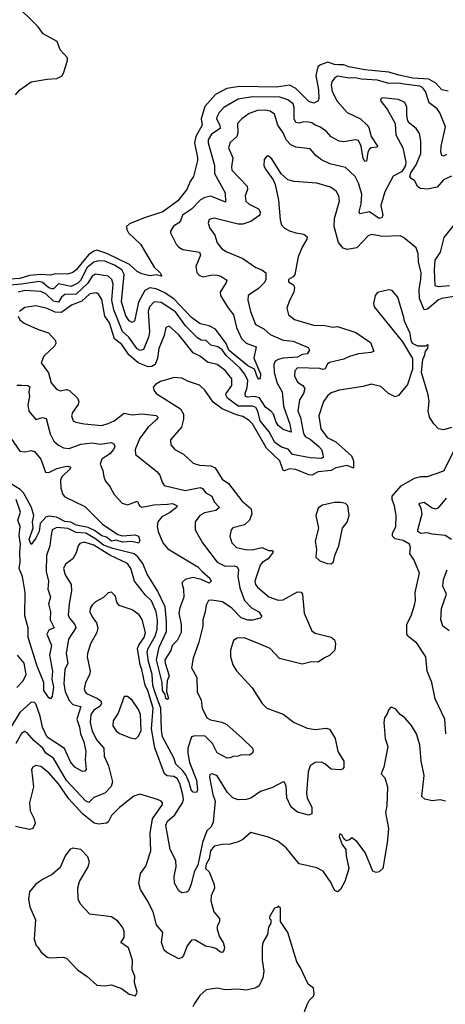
# Model space of a CAD drawing. Extents: x 1690054 to 1842981, y 782881 to 914114.
# Tile 411 of 656: x 1755273 to 1757927, y 896550 to 902682. Entities that reach past the tile are written whole.
import ezdxf

# ---------------------------------------------------------------- set-up
doc = ezdxf.new("R2010")
doc.units = 0

msp = doc.modelspace()

# ---------------------------------------------------------------- linework, layer by layer
at = {"layer": '0CON10XD'}
for points in [[(1755248, 902215), (1755273.8, 902245), (1755345, 902295.6), (1755445, 902311.1), (1755505, 902315.7), (1755537.2, 902332.8), (1755549.5, 902355), (1755572, 902428), (1755572.1, 902445), (1755525.2, 902495), (1755507.2, 902547.2), (1755419.1, 902595), (1755388.8, 902638.8), (1755239.4, 902785)], [(1757945, 902236.8), (1757905.7, 902245.7), (1757868, 902288), (1757825, 902312.1), (1757725, 902318.9), (1757636.6, 902336.6), (1757575, 902356.2), (1757425, 902369.5), (1757325, 902389.5), (1757295, 902401.4), (1757261.6, 902401.6), (1757235, 902403.3), (1757195, 902417.1), (1757147.8, 902402.2), (1757131.9, 902388.1), (1757118.7, 902335), (1757136.1, 902245), (1757137.9, 902192.1), (1757131.2, 902175), (1757107.9, 902162.1), (1757075, 902172.9), (1756994.6, 902254.6), (1756954.4, 902274.4), (1756875, 902262.5), (1756642.7, 902267.3), (1756565, 902253.1), (1756495, 902217), (1756428.4, 902141.6), (1756404.6, 902065), (1756411.6, 902025), (1756371, 901955), (1756362.5, 901915), (1756382.1, 901825), (1756381.4, 901805), (1756356.9, 901705), (1756335.4, 901674.6), (1756315.4, 901625), (1756258.9, 901555), (1756165, 901484.7), (1756045, 901447.3), (1755958.9, 901411.1), (1755940, 901395), (1755940.4, 901375), (1755951.6, 901355), (1756026.1, 901285), (1756111.9, 901141.9), (1756150, 901105), (1756160, 901085), (1756125, 901093.8), (1756085, 901087.1), (1756035, 901099.2), (1756005, 901114.2), (1755958.4, 901158.4), (1755817, 901227), (1755755, 901246.4), (1755735, 901241.4), (1755701.8, 901218.2), (1755625.7, 901124.3), (1755605, 901107.1), (1755572.2, 901097.8), (1755495, 901099.8), (1755465, 901090.4), (1755405.1, 901095.1), (1755335, 901089.3), (1755275, 901071.5), (1755145, 901063.2)], [(1757935, 901841.9), (1757915, 901832), (1757905.8, 901835.8), (1757898.3, 901858.3), (1757900, 901895), (1757928, 902015), (1757893.1, 902103.1), (1757875, 902126.7), (1757825.5, 902165), (1757803.6, 902235), (1757785, 902260.9), (1757768.2, 902268.2), (1757670.2, 902280.2), (1757635, 902286.5), (1757575, 902285.8), (1757505, 902306.7), (1757405, 902312.7), (1757365, 902321.2), (1757327.7, 902317.7), (1757255, 902330.3), (1757235, 902319.1), (1757218.7, 902295), (1757214.8, 902275), (1757221, 902235), (1757253.6, 902175), (1757315, 902105.4), (1757398.1, 902065), (1757438.2, 902028.2), (1757450.2, 902010.2), (1757465, 901955.7), (1757504.3, 901895), (1757502, 901888), (1757465, 901885.3), (1757451.8, 901875), (1757443.1, 901855), (1757435, 901802), (1757425, 901799.4), (1757415, 901817.5), (1757401.6, 901895), (1757385, 901929.1), (1757365, 901933.9), (1757295, 901921.1), (1757265, 901925.4), (1757215, 901952), (1757185.1, 901985.1), (1757145, 902015.3), (1757114.8, 902024.8), (1757095, 902040), (1757074.2, 902044.2), (1757045, 902045.3), (1757015, 902037.1), (1756995, 902041.9), (1756984.1, 902065), (1756985.2, 902135), (1756977.9, 902157.9), (1756945, 902184.3), (1756895, 902199.3), (1756725, 902201), (1756635, 902186.7), (1756545.4, 902135), (1756516.9, 902105), (1756501.5, 902075), (1756500, 902065), (1756521, 902025), (1756523.3, 902005), (1756470, 901970), (1756449.4, 901935), (1756447.5, 901915), (1756488, 901775), (1756488.7, 901725), (1756555.3, 901605), (1756555.8, 901545), (1756465, 901582.9), (1756428.6, 901575), (1756400.4, 901559.6), (1756345, 901502.7), (1756288.9, 901465), (1756275, 901430), (1756265, 901416.5), (1756232.8, 901397.2), (1756214, 901365), (1756213.8, 901355), (1756248.9, 901285), (1756265.4, 901265.4), (1756290.5, 901250.5), (1756395, 901233.8), (1756401.4, 901215), (1756371.6, 901145), (1756378.3, 901108.3), (1756395, 901088.6), (1756415, 901080.9), (1756475, 901093.1), (1756505, 901090.7), (1756528, 901085), (1756558, 901065), (1756564.2, 901055), (1756560.6, 901045), (1756522.3, 900985), (1756526, 900965), (1756570.2, 900890.2), (1756606.8, 900845), (1756625.2, 900765), (1756656.4, 900696.4), (1756685, 900667.9), (1756748, 900645), (1756733.9, 900575), (1756775, 900475.8), (1756772.5, 900445), (1756765, 900443.5), (1756755, 900453.8), (1756736.8, 900506.8), (1756695, 900527.2), (1756605, 900601.4), (1756577.6, 900625), (1756559.7, 900665), (1756495, 900755.7), (1756455, 900776.7), (1756397.9, 900787.9), (1756345, 900827.1), (1756235, 900943.9), (1756175, 900983.6), (1756125, 901006.8), (1756085, 901011.7), (1756054, 900995), (1756015, 900923.6), (1755989.5, 900805), (1755975, 900796.7), (1755955, 900806.2), (1755935, 900837.8), (1755908.5, 900925), (1755924.8, 901095), (1755910.6, 901125), (1755865, 901153.4), (1755805, 901178.2), (1755765, 901180.2), (1755735, 901171.9), (1755695, 901139.5), (1755651.8, 901058.2), (1755635, 901041), (1755595, 901021.7), (1755515, 901036.8), (1755485, 901006.1), (1755475, 901005.2), (1755455, 901013.2), (1755415, 901046), (1755395, 901052.2), (1755285, 901034.6), (1755195, 901027.9)], [(1757965, 901707.5), (1757914.8, 901685.2), (1757875, 901639.5), (1757815, 901627.9), (1757772, 901632), (1757755, 901640.6), (1757735, 901681.2), (1757712.9, 901692.9), (1757706.3, 901706.3), (1757711.4, 901728.6), (1757745, 901778), (1757775, 901850), (1757773.2, 901926.8), (1757765, 901973.8), (1757744.3, 902005), (1757705.4, 902035.4), (1757692.7, 902052.7), (1757686.4, 902085), (1757686.9, 902136.9), (1757675, 902165.8), (1757635, 902184.4), (1757532.5, 902195), (1757523.3, 902185), (1757524, 902175), (1757564.5, 902124.5), (1757614, 902035), (1757617.5, 901965), (1757661.5, 901885), (1757680, 901795), (1757679.2, 901775), (1757665, 901748.8), (1757653.3, 901735), (1757601.9, 901708.1), (1757549.2, 901610.8), (1757524.6, 901525), (1757538.1, 901465), (1757531.4, 901448.6), (1757515, 901445.2), (1757455, 901485.8), (1757393.3, 901473.3), (1757389.3, 901485), (1757402, 901535), (1757406.2, 901595), (1757385.7, 901665), (1757365, 901706.2), (1757305, 901761.8), (1757206.2, 901785), (1757155, 901810), (1757122.2, 901835), (1757085, 901877.1), (1756995, 901888.2), (1756962.8, 901902.8), (1756935, 901933.5), (1756915, 901978.1), (1756882.5, 902025), (1756861.2, 902095), (1756835, 902112.8), (1756805, 902118.6), (1756755, 902117.1), (1756705, 902098.2), (1756658.9, 902065), (1756631.2, 902035), (1756632.8, 901975), (1756627.9, 901955), (1756585, 901918.1), (1756576.1, 901885), (1756601.2, 901821.2), (1756593.1, 901765), (1756596.1, 901745), (1756692.1, 901645), (1756694.6, 901625), (1756678.4, 901585), (1756682.2, 901552.2), (1756703.1, 901533.1), (1756762.9, 901505), (1756772.7, 901485), (1756771.5, 901465), (1756715, 901424.7), (1756665, 901408.1), (1756635, 901408.8), (1756485, 901446.9), (1756455, 901437.5), (1756447.5, 901415), (1756458.1, 901385), (1756489.5, 901339.5), (1756505, 901293.3), (1756534.4, 901254.4), (1756565.7, 901235.7), (1756665.3, 901195.3), (1756745, 901138.9), (1756783.8, 901123.8), (1756808, 901105), (1756808.5, 901065), (1756798.9, 901045), (1756761.9, 901008.1), (1756697.5, 900965), (1756695.6, 900935), (1756712.5, 900865)], [(1758065, 900973.2), (1757905, 900946.3), (1757885, 900936.8), (1757815, 900879.5), (1757795, 900875.7), (1757765.8, 900945), (1757763.4, 901005), (1757774.8, 901065), (1757775.3, 901105), (1757759.6, 901175), (1757756.5, 901225), (1757745, 901261.2), (1757666.8, 901326.8), (1757645.7, 901335.7), (1757535, 901332.1), (1757505, 901337.9), (1757465.6, 901344.4), (1757445, 901336.7), (1757375, 901261.5), (1757315, 901250.4), (1757289.7, 901259.7), (1757261.2, 901295), (1757234.6, 901395), (1757235.4, 901445), (1757267.1, 901555), (1757263.6, 901585), (1757246.9, 901615), (1757210.2, 901640.2), (1757125, 901663.5), (1756984.4, 901674.4), (1756944.4, 901684.4), (1756902.7, 901722.7), (1756845, 901816.2), (1756825, 901833.3), (1756815, 901833.3), (1756798.3, 901811.7), (1756796.2, 901775), (1756805, 901752.5), (1756854.3, 901684.3), (1756866, 901655), (1756887.8, 901557.8), (1756896.4, 901435), (1756905.5, 901405.5), (1756923.8, 901385), (1756955, 901367.5), (1756995, 901354.2), (1757045, 901347.5), (1757065, 901330), (1757063.3, 901315), (1757034.4, 901265.6), (1757010, 901205), (1756988.1, 901095), (1756978.1, 901081.9), (1756948.9, 901065), (1756950.2, 901050.2), (1756981.2, 901031.2), (1756985.8, 901015), (1756982, 900985), (1756955.5, 900934.5), (1756939.2, 900885), (1756949.2, 900845), (1756986.7, 900815), (1757105, 900778.9), (1757175, 900777), (1757225, 900767.9), (1757255, 900771.2), (1757368.6, 900735), (1757461.2, 900671.2), (1757482, 900618), (1757465, 900608.6), (1757385, 900602), (1757328.6, 900585), (1757295, 900567.1), (1757205, 900547.2), (1757192.5, 900537.5), (1757175, 900506.2), (1757165, 900503.1), (1757145, 900510.4), (1757006.2, 900513.8), (1756988.9, 900495), (1756987.5, 900465), (1757004.5, 900425), (1757039.2, 900405), (1757050.6, 900385), (1757042.5, 900355), (1757017.7, 900315), (1757008.1, 900245), (1757023.6, 900205), (1757042.3, 900105), (1757055, 900083.7), (1757085, 900069.3), (1757138.9, 900025), (1757154, 900005), (1757163.3, 899976.7), (1757164.4, 899955.6), (1757155, 899949.5), (1757085, 899953.3), (1756975, 899973.8), (1756947.2, 900007.2), (1756905, 900020.2), (1756865, 900048.3), (1756828.6, 900115), (1756773.5, 900185), (1756758.9, 900245), (1756745, 900267), (1756725, 900276.2), (1756635.8, 900275.8), (1756568, 900325), (1756557.8, 900345), (1756560, 900355), (1756596.6, 900405), (1756596.1, 900445), (1756555, 900496.7), (1756503.8, 900535), (1756445, 900550.4), (1756400.6, 900585), (1756355, 900606.6), (1756265, 900718.9), (1756205, 900774.2), (1756184.5, 900765.5), (1756173.8, 900715), (1756140, 900635), (1756132.1, 900575), (1756118.1, 900535), (1756096.9, 900523.1), (1756075, 900520.6), (1756011.9, 900545), (1755953.5, 900595), (1755910.4, 900660.4), (1755864.8, 900695), (1755833, 900795), (1755804, 900835), (1755785, 900939.4), (1755765, 900972.2), (1755751.3, 900981.3), (1755711.5, 900975), (1755659.9, 900930.1), (1755595.5, 900905), (1755535, 900858.5), (1755495, 900860.4), (1755438, 900885), (1755375, 900901.1), (1755305, 900889.1), (1755271.4, 900865)], [(1757953.1, 901025), (1757885, 901018.1), (1757862.9, 901025), (1757858.9, 901125), (1757863, 901185), (1757897.6, 901235), (1757919.2, 901325), (1758006.7, 901435)], [(1756712.5, 900865), (1756743.1, 900785), (1756795, 900757.1), (1756835, 900721.9), (1756915, 900686.5), (1756979.3, 900679.3), (1757070.8, 900640.8), (1757079.2, 900625), (1757065, 900600.5), (1757035, 900598.1), (1757005, 900580.6), (1756915.4, 900574.6), (1756884.2, 900565.8), (1756866.9, 900555), (1756858.2, 900535), (1756858.9, 900485), (1756878.3, 900418.3), (1756909.8, 900365), (1756918.3, 900275), (1756957.6, 900162.4), (1756965, 900113.1), (1756915, 900130), (1756885, 900154.6), (1756871.7, 900175), (1756855.8, 900225), (1756839.3, 900245), (1756805, 900269.2), (1756768, 900328), (1756735.7, 900335.7), (1756695, 900331.1), (1756681.5, 900335), (1756678.1, 900355), (1756692, 900392), (1756694.8, 900435), (1756676.3, 900475), (1756646, 900515), (1756561.1, 900591.1), (1756535, 900627.1), (1756509.5, 900645), (1756465, 900655.3), (1756435, 900683.9), (1756405, 900686.9), (1756385, 900698.4), (1756306.7, 900775), (1756245, 900863), (1756155, 900921.9), (1756111.4, 900925), (1756083.6, 900895), (1756075.2, 900865), (1756082, 900738), (1756077.3, 900705), (1756045, 900627.8), (1756025, 900621.3), (1756005, 900632.8), (1755954.3, 900704.3), (1755915, 900740.7), (1755860.7, 900875), (1755847.4, 900935), (1755855.2, 901035.2), (1755847.5, 901065), (1755825, 901084.7), (1755745, 901096.8), (1755725, 901085.8), (1755699.2, 901040.8), (1755626.1, 900973.9), (1755555, 900971), (1755535, 900955.2), (1755515, 900923), (1755485, 900929.9), (1755436.5, 900975), (1755405, 900990.4), (1755305, 900995.7), (1755263.9, 900986.1)], [(1757965, 900143.3), (1757915, 900128), (1757885, 900134), (1757854.2, 900165), (1757827.3, 900207.3), (1757820.4, 900245), (1757825.6, 900305), (1757820.6, 900345), (1757778.8, 900485), (1757786.7, 900565), (1757800, 900595), (1757802.5, 900617.5), (1757817.5, 900635), (1757820, 900655), (1757815, 900660), (1757805, 900650), (1757755, 900650), (1757722.5, 900665), (1757713.3, 900685), (1757707.3, 900727.3), (1757672.5, 900805), (1757668.1, 900828.1), (1757630.6, 900955), (1757595, 900996), (1757575, 901000), (1757505, 900983.8), (1757488.8, 900965), (1757480, 900915), (1757483.8, 900895), (1757660, 900675), (1757721.7, 900571.7), (1757722, 900505), (1757690.2, 900409.8), (1757635, 900341.2), (1757615, 900333.8), (1757573.4, 900353.4), (1757525, 900398.6), (1757465, 900412.2), (1757415, 900397.1), (1757264.4, 900375.6), (1757215, 900358), (1757195, 900342.5), (1757167.5, 900305), (1757138, 900215), (1757150.4, 900135), (1757190, 900080), (1757245, 900054.1), (1757342.1, 899965), (1757355.3, 899935), (1757355, 899890), (1757315, 899905.3), (1757245, 899890.7), (1757215, 899874.8), (1757135, 899865.9), (1757095, 899846.5), (1757075, 899848.4), (1756995, 899881.6), (1756955, 899885.3), (1756925, 899872.5), (1756915, 899874.3), (1756894.5, 899935), (1756812.8, 900012.8), (1756725, 900164.5), (1756705, 900186.7), (1756665, 900210.5), (1756625, 900220.7), (1756535, 900259.7), (1756480.4, 900300.4), (1756427.1, 900375), (1756395, 900405.7), (1756325, 900429.4), (1756285, 900450), (1756236.6, 900453.4), (1756150.5, 900429.5), (1756119.7, 900410.3), (1756106.1, 900393.9), (1756108.8, 900375), (1756124.5, 900354.5), (1756275, 900258.9), (1756294.7, 900225), (1756294.7, 900195.3), (1756282.9, 900145), (1756214.6, 900065.4), (1756215.7, 900035), (1756240.8, 900005), (1756295, 899976.9), (1756355, 899921.1), (1756395, 899907.3), (1756465, 899903.1), (1756491.4, 899891.4), (1756535, 899820.6), (1756575, 899792.9), (1756658.1, 899685), (1756715.7, 899635), (1756721.4, 899605), (1756705.7, 899565), (1756673.9, 899536.1), (1756602.1, 899517.9), (1756590.8, 899505), (1756583.5, 899465), (1756596.5, 899425), (1756624.7, 899394.7), (1756690, 899380), (1756731.6, 899381.6), (1756785, 899394.5), (1756825, 899376.9), (1756846.9, 899376.9), (1756854, 899365), (1756821.5, 899325), (1756785, 899301.8), (1756771.9, 899285), (1756739.4, 899185), (1756743.4, 899165), (1756755, 899147.9), (1756827.1, 899087.1), (1756885, 899066.1), (1756915, 899068.8), (1757005, 899118.9), (1757027.3, 899117.3), (1757035.6, 899105), (1757047.3, 898985), (1757094.4, 898875), (1757115, 898861.9), (1757215, 898837.5), (1757235, 898820), (1757242.5, 898795), (1757237.1, 898755), (1757205, 898721.4), (1757172.6, 898707.4), (1757135, 898680.8), (1757092.1, 898682.1), (1757035, 898669.3), (1756893.7, 898703.7), (1756835, 898765.7), (1756750.8, 898800.8), (1756672.6, 898832.6), (1756629.2, 898830.8), (1756606.7, 898815), (1756588.2, 898755), (1756588.5, 898715), (1756602.5, 898665), (1756625, 898627.5), (1756721.7, 898521.7), (1756784.2, 898424.2), (1756815, 898393.8), (1756915, 898357.5), (1756985, 898306), (1757065, 898268.8), (1757115, 898261.4), (1757185, 898270.6), (1757205, 898262.5), (1757239.1, 898205), (1757256.7, 898125), (1757293.5, 898065), (1757293.1, 898025), (1757286.3, 898013.7), (1757270.7, 898009.3), (1757214.4, 898014.4), (1757175, 898048), (1757155, 898057.4), (1757116.2, 898055), (1757085, 898035.6), (1757071.6, 897998.4), (1757061.6, 897865), (1757065.5, 897835), (1757094.4, 897775), (1757094, 897736), (1757075, 897727.5), (1757005, 897747.5), (1756965, 897778.5), (1756938.8, 897835), (1756935, 897907.5), (1756925, 897932.5), (1756916.4, 897936.4), (1756849.4, 897900.6), (1756775, 897875.6), (1756715, 897833.3), (1756684.6, 897824.6), (1756635, 897823.8), (1756602.5, 897835), (1756568.4, 897868.4), (1756505, 897972.2), (1756475, 897984.4), (1756459.4, 897980.6), (1756455.7, 897964.3), (1756477.2, 897857.2), (1756491.5, 897815), (1756479.1, 897685), (1756466.2, 897655), (1756440.7, 897629.3), (1756412.5, 897557.5), (1756385, 897415.6), (1756361.2, 897375), (1756342, 897298), (1756325, 897257.1), (1756315, 897248.6), (1756285, 897243.8), (1756265, 897257.5), (1756239.2, 897305), (1756237.3, 897345), (1756248.9, 897405), (1756247.3, 897445), (1756210.8, 897515), (1756184.5, 897665), (1756195, 897689.6), (1756239.8, 897730.2), (1756288.7, 897805), (1756294.7, 897825), (1756290.9, 897855), (1756271, 897925), (1756255, 897955.3), (1756235, 897968.9), (1756193.3, 897973.3), (1756175.2, 897985.2), (1756115, 898146.9), (1756095.4, 898265), (1756104.5, 898395), (1756072.1, 898505), (1756055.9, 898535.9), (1756034, 898635), (1756024, 898665), (1756008.4, 898765), (1756018.6, 898791.4), (1756048.8, 898835), (1756056.9, 898865), (1756036, 898946), (1756018.1, 898975), (1755975, 899007.8), (1755893.9, 899033.9), (1755880, 899055), (1755871.2, 899091.2), (1755845, 899116.7), (1755825, 899113.3), (1755796.8, 899083.2), (1755745, 899055.6), (1755724.3, 899035), (1755712.5, 899015), (1755710.5, 898995), (1755725, 898962.9), (1755752.9, 898925), (1755760.5, 898895), (1755753.5, 898865), (1755715.3, 898795), (1755696, 898735), (1755693.3, 898713.3), (1755713.2, 898625), (1755708.1, 898601.9), (1755684.5, 898555), (1755675.6, 898515), (1755680.6, 898495), (1755690.6, 898485), (1755759.1, 898455), (1755779, 898439), (1755784.1, 898425), (1755775, 898406.2), (1755735, 898382), (1755717.4, 898355), (1755713.6, 898305), (1755725, 898250.6), (1755754.1, 898195), (1755797.7, 898145), (1755800.3, 898095), (1755827.5, 898035), (1755852.9, 897935), (1755844.5, 897905.5), (1755805, 897864.7), (1755735, 897838.6), (1755705, 897807.7), (1755685, 897815.3), (1755565, 897944.3), (1755483.8, 898083.8), (1755436.7, 898115), (1755418.3, 898145), (1755362.1, 898192.1), (1755320.2, 898240.2), (1755305, 898248.1), (1755285, 898236.7), (1755248.9, 898175)], [(1755263.3, 900835), (1755275, 900812.5), (1755301.3, 900791.3), (1755385, 900754), (1755452, 900732), (1755496.5, 900685), (1755499.1, 900665), (1755490.8, 900649.2), (1755423.4, 900586.6), (1755407.1, 900545), (1755453.9, 900483.9), (1755470, 900420), (1755502, 900382), (1755525, 900371.4), (1755565, 900378.1), (1755583.6, 900373.6), (1755634.6, 900325), (1755641.2, 900305), (1755637.3, 900285), (1755601.9, 900235), (1755595.7, 900215), (1755606.2, 900185), (1755622.5, 900175), (1755674.6, 900164.6), (1755785, 900155.5), (1755825, 900166.4), (1755861.4, 900185), (1755925, 900230.8), (1755975, 900221.3), (1756035, 900228.2), (1756125, 900217.5), (1756137.1, 900205), (1756125, 900190), (1756074.5, 900145.5), (1756022, 900075), (1755993.5, 900005), (1755994.4, 899974.4), (1756129.1, 899869.1), (1756148.1, 899845), (1756161.4, 899801.4), (1756175, 899781.9), (1756305, 899750.5), (1756399.3, 899769.3), (1756413.1, 899763.1), (1756433.5, 899735), (1756470.4, 899715), (1756485, 899679.5), (1756519.4, 899645), (1756496.5, 899625), (1756425, 899611.1), (1756396.7, 899595), (1756367.3, 899555), (1756366.4, 899505), (1756412.2, 899425), (1756505, 899303.1), (1756555, 899279.6), (1756611.5, 899281.5), (1756630, 899275), (1756637.5, 899255), (1756633.3, 899215), (1756639.9, 899180.1), (1756645.3, 899144.7), (1756675, 899064.5), (1756719.3, 899019.3), (1756763.8, 898995), (1756783.3, 898965), (1756772.5, 898955), (1756725, 898941.5), (1756695, 898942.7), (1756655, 898957.3), (1756595, 899017.9), (1756537.4, 899057.4), (1756472.2, 899067.8), (1756451.2, 899065), (1756435.6, 899035), (1756430.6, 898995), (1756414.5, 898945.5), (1756415.5, 898905), (1756390, 898805), (1756354.4, 898705), (1756344.4, 898645), (1756377.5, 898585), (1756380.6, 898495), (1756405.7, 898445), (1756411.4, 898395), (1756439.2, 898335), (1756462, 898322), (1756533.2, 898306.8), (1756565, 898292.7), (1756662.5, 898205), (1756724.4, 898144.4), (1756728.9, 898128.9), (1756725, 898114.2), (1756705, 898100.8), (1756656.2, 898103.8), (1756635, 898094.6), (1756605, 898094.2), (1756585, 898084.4), (1756566.6, 898083.4), (1756505, 898115.6), (1756474.7, 898174.7), (1756429.3, 898219.3), (1756365, 898221.8), (1756344.4, 898215), (1756321.7, 898145), (1756320.9, 898115), (1756332.8, 898055), (1756375.5, 897945), (1756382.6, 897885), (1756375, 897868.7), (1756355, 897871.6), (1756342.7, 897885), (1756330.8, 897930.8), (1756309.1, 897979.1), (1756290.3, 898005), (1756245.8, 898045), (1756233.9, 898085), (1756164.2, 898215), (1756157.3, 898257.3), (1756152.6, 898395), (1756119, 898489), (1756103.8, 898535), (1756098.4, 898605), (1756076.8, 898685), (1756069, 898745), (1756074, 898765), (1756117.8, 898842.2), (1756129.7, 898885), (1756132.3, 898945), (1756124.4, 898995), (1756095, 899063.2), (1756057.4, 899097.4), (1755988.7, 899185), (1755966.1, 899265), (1755946.5, 899295), (1755835, 899346.3), (1755735, 899410.5), (1755675, 899428), (1755649.2, 899420.8), (1755637.5, 899405), (1755625, 899361.2), (1755605.6, 899325), (1755559.5, 899290.5), (1755547.3, 899265), (1755556.8, 899225), (1755594.7, 899164.7), (1755596.5, 899125), (1755582.8, 899045), (1755575.9, 898975), (1755584.6, 898955), (1755616.8, 898915), (1755623.2, 898895), (1755578.5, 898825), (1755563.4, 898735), (1755573.9, 898675), (1755554.7, 898635), (1755548.4, 898545), (1755557.8, 898497.8), (1755581.3, 898441.3), (1755605, 898417.5), (1755654.6, 898405), (1755628.8, 898325), (1755646.8, 898275), (1755653.4, 898235), (1755673.8, 898185), (1755686, 898125), (1755682.3, 898075), (1755687.8, 898012.2), (1755679, 898001), (1755665, 897999.2), (1755616.7, 898026.7), (1755589.5, 898059.5), (1755552.5, 898142.5), (1755445, 898214.5), (1755415.9, 898275.9), (1755401.1, 898345), (1755375, 898421.5), (1755365, 898429.5), (1755345, 898431.5), (1755275, 898367.4), (1755195, 898238.8)], [(1755255, 900407), (1755287, 900407), (1755325, 900403.5), (1755336.4, 900395), (1755330, 900365), (1755334, 900335), (1755323.9, 900283.9), (1755330, 900245), (1755375, 900191.9), (1755415, 900204.4), (1755437.9, 900197.9), (1755463.3, 900103.3), (1755486.6, 900056.6), (1755515, 900031.5), (1755546, 900016), (1755582.3, 900012.3), (1755655, 900038.2), (1755725, 900047.2), (1755775, 900038.3), (1755845, 900048.2), (1755861.1, 900041.1), (1755866.8, 900025), (1755857.8, 900005), (1755835, 899979.2), (1755785.6, 899945), (1755774.3, 899915), (1755792, 899875), (1755797.5, 899835), (1755809.1, 899809.1), (1755835.8, 899775), (1755861.9, 899725), (1755911.7, 899671.7), (1755945, 899661.8), (1756005, 899684.4), (1756023.3, 899653.3), (1756035.5, 899645.5), (1756109.2, 899660.8), (1756195.1, 899664.9), (1756225, 899668.7), (1756254.3, 899655), (1756250, 899645), (1756208.2, 899611.8), (1756160.4, 899585), (1756133.8, 899555), (1756130.5, 899525), (1756136.5, 899495), (1756165.5, 899425), (1756197.7, 899387.7), (1756385, 899275.4), (1756410, 899245), (1756459.2, 899205), (1756466.4, 899185), (1756455, 899173.3), (1756405.1, 899195.1), (1756355, 899208.5), (1756305.6, 899195), (1756284.3, 899175.7), (1756294.8, 899135), (1756296.6, 899085), (1756271.7, 899018.3), (1756265.9, 898985), (1756280.2, 898915), (1756279.5, 898865), (1756255, 898815.9), (1756223.4, 898785), (1756215, 898754.4), (1756178.7, 898695), (1756179.6, 898675), (1756204.5, 898595), (1756192.5, 898565), (1756189.5, 898499.5), (1756201.2, 898455), (1756195, 898448.8), (1756185, 898454.3), (1756180, 898480), (1756163.9, 898505), (1756161.4, 898555), (1756126.9, 898695), (1756143.5, 898775), (1756188.3, 898871.7), (1756189.4, 898935), (1756180.1, 899025), (1756132.2, 899125), (1756068.9, 899228.9), (1756041, 899295), (1756008, 899338), (1755986.8, 899355), (1755855, 899388.4), (1755795, 899410.3), (1755745, 899449.9), (1755685, 899484.1), (1755625, 899489.1), (1755575, 899512.8), (1755505, 899518.7), (1755476.9, 899505), (1755469.1, 899470.9), (1755460.7, 899405), (1755440.8, 899345), (1755437.8, 899245), (1755453.4, 899185), (1755448.9, 899135), (1755465.9, 899085), (1755453.8, 899045), (1755465.2, 898995), (1755463.1, 898945), (1755488.5, 898895), (1755455, 898879.3), (1755442.4, 898855), (1755472.2, 898785), (1755458.3, 898725), (1755478.4, 898625), (1755473.7, 898575), (1755484.2, 898525), (1755475, 898470), (1755465, 898453.3), (1755455, 898458), (1755422.9, 898505), (1755422.9, 898555), (1755381.5, 898655), (1755326.6, 898835), (1755326.5, 898895), (1755305, 898970), (1755308, 899115), (1755291.9, 899215), (1755269.4, 899265), (1755277.2, 899305), (1755273.3, 899363.3), (1755278, 899415), (1755270.2, 899469.8), (1755277.3, 899525), (1755262.7, 899565), (1755278, 899615), (1755252.4, 899695)], [(1755218.5, 900075), (1755274.3, 899995), (1755305, 899990.4), (1755345, 899999.6), (1755365, 899993.1), (1755405, 899944.3), (1755435, 899864.7), (1755455, 899861.9), (1755505, 899886.6), (1755555, 899900), (1755575, 899901.2), (1755590, 899895), (1755587.8, 899885), (1755536.9, 899835), (1755527.7, 899815), (1755528.9, 899765), (1755542.7, 899725), (1755555, 899710), (1755680.1, 899650.1), (1755789.8, 899539.8), (1755885.5, 899475.5), (1755915, 899468.2), (1755994.1, 899474.1), (1756015, 899466.2), (1756022, 899438), (1756015, 899422.9), (1755972.5, 899432.5), (1755915, 899428.2), (1755875, 899440.4), (1755845, 899434.5), (1755815, 899459.7), (1755785, 899467.6), (1755740.7, 899500.7), (1755699.4, 899519.4), (1755625, 899534.3), (1755591.9, 899551.9), (1755555, 899556.5), (1755503, 899583), (1755455, 899590.4), (1755436.7, 899583.3), (1755401.2, 899545), (1755395.4, 899494.6), (1755375, 899453.1), (1755345, 899413.3), (1755331.8, 899445), (1755357.4, 899517.4), (1755352.3, 899555), (1755360.6, 899595), (1755346.5, 899645), (1755318.7, 899698.7), (1755296.2, 899735), (1755275.5, 899755.5), (1755195.8, 899805.8)], [(1757930.3, 898235), (1757923.6, 898325), (1757862.7, 898452.7), (1757842.8, 898555), (1757814.6, 898624.6), (1757805, 898713.8), (1757749.5, 898799.5), (1757693.6, 898843.6), (1757686.6, 898856.6), (1757686.7, 898915), (1757716.5, 898975), (1757735.5, 899035), (1757741.1, 899065), (1757739.4, 899115), (1757765.8, 899235), (1757731.1, 899321.1), (1757705.8, 899355), (1757710, 899395), (1757703.5, 899415), (1757665, 899438.4), (1757615, 899448.5), (1757597.5, 899465), (1757597.3, 899482.7), (1757618.2, 899525), (1757619.5, 899595), (1757609.4, 899655), (1757594.4, 899695), (1757594.6, 899715.4), (1757651.7, 899778.3), (1757735, 899827.5), (1757775, 899837.5), (1757815, 899836.9), (1757917.2, 899872.8), (1757979.5, 899995)], [(1757215, 899293.3), (1757230, 899305), (1757238.8, 899345), (1757263.9, 899406.1), (1757286.7, 899515), (1757315, 899552.5), (1757328, 899595), (1757320, 899655), (1757305, 899670), (1757275, 899676.2), (1757235, 899676.2), (1757160.5, 899659.5), (1757135, 899640), (1757120, 899595), (1757136.7, 899515), (1757116.2, 899435), (1757123.8, 899385), (1757120, 899335), (1757145, 899311.2), (1757190, 899295), (1757215, 899293.3)], [(1757965.7, 899445), (1757925, 899470.3), (1757845, 899477.6), (1757815, 899486), (1757775, 899481.8), (1757755.4, 899495), (1757754.7, 899505), (1757781.5, 899605), (1757776.9, 899636.9), (1757764.3, 899665), (1757768.6, 899671.4), (1757795, 899677.1), (1757845, 899642.9), (1757865, 899636.2), (1757885, 899641.2), (1757935, 899702.5)], [(1757951.1, 898875), (1757910.6, 898905), (1757899.1, 898945), (1757902.9, 899015), (1757933.9, 899103.9), (1757912.3, 899155), (1757915.3, 899195), (1757938.5, 899255)], [(1755255, 898523.3), (1755295.3, 898565), (1755313.3, 898605), (1755300.3, 898675), (1755260.6, 898725)], [(1755995, 898204), (1756015, 898220), (1756030.8, 898255), (1756026, 898355), (1756014.5, 898385), (1755973.8, 898445), (1755945, 898466.2), (1755925, 898467.5), (1755887.8, 898362.2), (1755856.9, 898315), (1755854.4, 898285), (1755874, 898254), (1755895, 898237.1), (1755965, 898209.2), (1755995, 898204)], [(1757928.8, 897815), (1757895, 897824.2), (1757845, 897818), (1757798.3, 897828.3), (1757780, 897845), (1757794.2, 897975), (1757775.5, 898065.5), (1757767.7, 898165), (1757747.3, 898235), (1757715, 898285.8), (1757675, 898334), (1757645.6, 898355.6), (1757617.3, 898387.3), (1757595, 898397.5), (1757585, 898397.5), (1757573.9, 898386.1), (1757562.5, 898355), (1757546.7, 898335), (1757543.8, 898305), (1757551.2, 898205), (1757567.5, 898155), (1757542.5, 898027.5), (1757526.7, 897985), (1757550.3, 897960.3), (1757565.6, 897905), (1757562.9, 897785), (1757553.4, 897745), (1757571.8, 897645), (1757564.5, 897555), (1757536.9, 897395), (1757515, 897374), (1757495, 897370.8), (1757475, 897379.2), (1757427.5, 897495), (1757375, 897563.3), (1757345, 897587.5), (1757330, 897575), (1757308.3, 897568.3), (1757295, 897580), (1757282.5, 897605), (1757268.3, 897611.7), (1757264, 897595), (1757283.8, 897545), (1757306.7, 897515), (1757308.8, 897475), (1757325.7, 897395), (1757300, 897315), (1757273.3, 897265), (1757255, 897250), (1757238.3, 897258.3), (1757227, 897277), (1757215.5, 897305.5), (1757165, 897379.2), (1757125, 897400.6), (1757015, 897425.7), (1756935, 897524), (1756883.3, 897565), (1756825, 897590), (1756715, 897620), (1756665, 897575.6), (1756635, 897561.5), (1756585, 897546.5), (1756535, 897545.4), (1756485.9, 897534.1), (1756463.7, 897505), (1756454.1, 897455.9), (1756435, 897423.1), (1756431.6, 897395), (1756454, 897374), (1756485.3, 897295), (1756487.4, 897272.6), (1756467.8, 897225), (1756465.6, 897195), (1756484.5, 897125), (1756518.1, 897085), (1756518.9, 897065), (1756504.6, 897035), (1756504.6, 897015), (1756519.2, 896969.2), (1756541.1, 896935), (1756550.6, 896905), (1756546.7, 896885), (1756535, 896873.3), (1756525, 896873.5), (1756496.7, 896896.7), (1756475, 896902.9), (1756432.7, 896912.7), (1756365, 896950.9), (1756345, 896950), (1756317.3, 896915), (1756295.6, 896854.4), (1756285, 896840.8), (1756266.4, 896833.6), (1756191.7, 896871.8), (1756175, 896886.7), (1756156.8, 896935), (1756165, 896996.2), (1756126.9, 897045), (1756105.4, 897125), (1756070.8, 897195), (1756026.9, 897265), (1756016.9, 897305), (1756025.8, 897365), (1756059.1, 897410.9), (1756091.8, 897505), (1756087.4, 897615), (1756101.7, 897705), (1756163.1, 897795), (1756164.2, 897805), (1756155, 897815.7), (1756133.3, 897825), (1756022.3, 897857.7), (1755985, 897846.7), (1755895, 897775.8), (1755845.7, 897725), (1755825.5, 897685), (1755815, 897677.1), (1755765, 897671), (1755737.7, 897677.7), (1755665, 897736.6), (1755579.1, 897829.1), (1755515, 897922.5), (1755455, 897992.5), (1755405, 898030.5), (1755375, 898037.5), (1755355, 898026.2), (1755347.9, 898012.1), (1755360, 897905), (1755334.7, 897805), (1755338.7, 897755), (1755363.4, 897705), (1755370, 897675), (1755355, 897644.5), (1755335, 897639.1), (1755246.8, 897656.8)], [(1755995, 896602.5), (1756006.2, 896625), (1755988.8, 896685), (1755990.8, 896725), (1755974.2, 896765), (1755977.5, 896825), (1755952.5, 896902.5), (1755904.3, 896935), (1755925.6, 896965), (1755924.4, 897005), (1755915, 897029.2), (1755885, 897067.8), (1755845, 897094.5), (1755711.7, 897111.7), (1755652.7, 897172.7), (1755638.8, 897205), (1755636.2, 897275), (1755646.2, 897315), (1755698.3, 897401.7), (1755708.8, 897435), (1755697.3, 897467.3), (1755655, 897513.3), (1755605, 897523.3), (1755585, 897513.3), (1755556.7, 897475), (1755525, 897402.5), (1755475, 897357.5), (1755415, 897326.7), (1755372.5, 897295), (1755335, 897250), (1755327.5, 897205), (1755337, 897157), (1755371.2, 897075), (1755363.8, 896955), (1755376.1, 896916.1), (1755386.2, 896905), (1755406.7, 896875), (1755445, 896844), (1755465, 896838.8), (1755545, 896844), (1755565, 896838), (1755634.5, 896764.5), (1755695, 896722), (1755755, 896668.8), (1755805, 896665.8), (1755845, 896672), (1755907.7, 896647.7), (1755955, 896613.3), (1755995, 896602.5)], [(1757030, 896455), (1757066.7, 896553.3), (1757077, 896573), (1757105, 896600), (1757110, 896615), (1757105, 896650), (1757072.5, 896675), (1757025, 896777.5), (1757001.2, 896815), (1756945, 896997.5), (1756900, 897065), (1756898.3, 897148.3), (1756885, 897160), (1756878.3, 897151.7), (1756861.7, 897148.3), (1756830, 897095), (1756830, 897085), (1756840, 897075), (1756840, 897055), (1756825, 897030), (1756818.8, 896985), (1756790, 896935), (1756784.2, 896905.8), (1756784, 896825), (1756795.9, 896755.9), (1756789.2, 896715), (1756766.7, 896665), (1756740.5, 896649.5), (1756685, 896638), (1756634.1, 896644.1), (1756555, 896640.6), (1756505, 896650), (1756435, 896640.5), (1756395.8, 896605), (1756362.5, 896555), (1756352.5, 896535)]]:
    msp.add_lwpolyline(points, dxfattribs=at)

doc.saveas('drawing.dxf')
